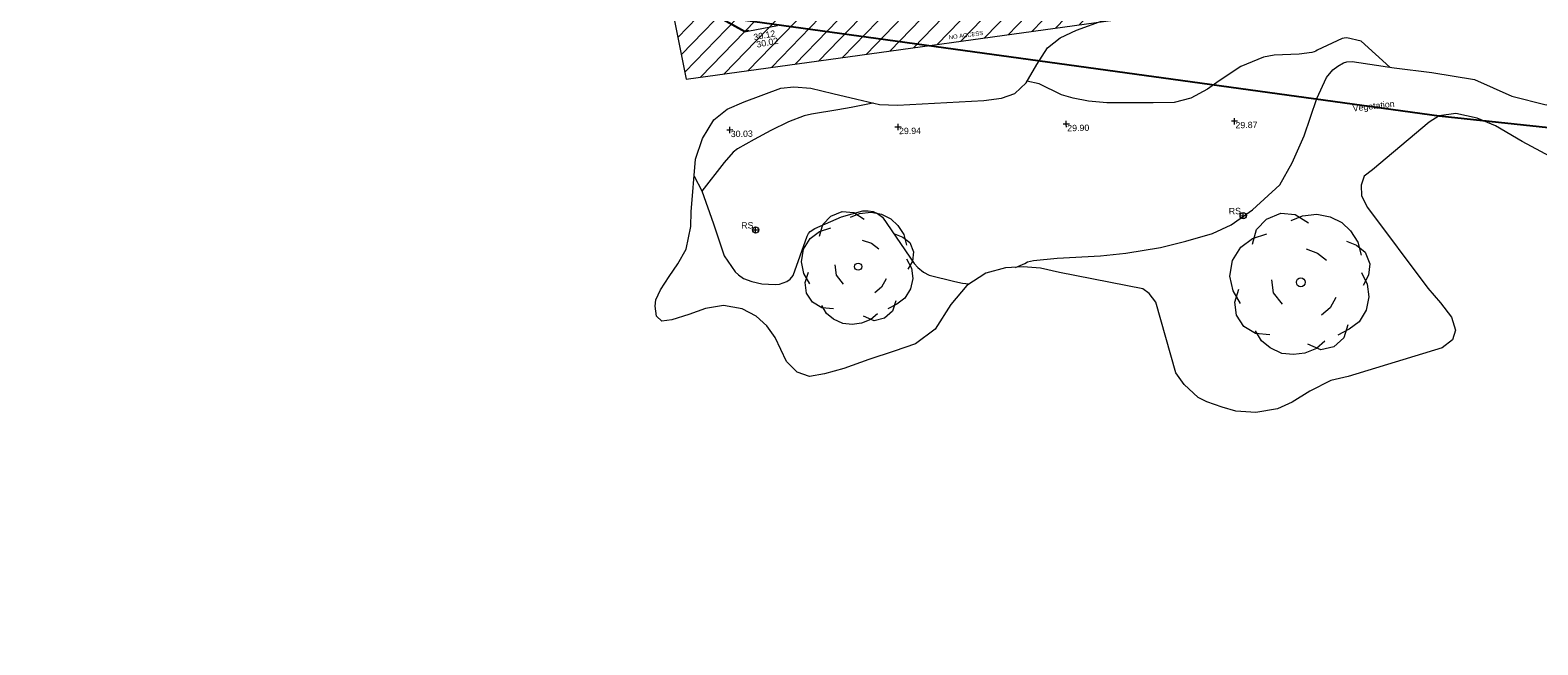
# Model space of a CAD drawing. Header units: millimetres. Extents: x -287732 to 520720, y -103372 to 287754.
# Tile 311 of 380: x 184944 to 274553, y 57936 to 94482. Entities that reach past the tile are written whole.
import ezdxf

# ---------------------------------------------------------------- set-up
doc = ezdxf.new("R2010")
doc.units = ezdxf.units.MM
for name, pattern in [('IMPORT-HIDDEN2 _3_', [4762.5, 3175, -1587.5]), ('IMPORT-UG_DRAINAGE_UNIDENTIFIED_QLB2 _2_', [2700, 1500, -300, 0, -250, 150, -300, 0, -200]), ('IMPORT-UG_ELEC_STREET LIGHTING_QLB2 _2_', [2700, 1500, -300, 0, -250, 150, -300, 0, -200])]:
    doc.linetypes.add(name, pattern=pattern)
for name, color, linetype, lineweight, true_color in [('00_TOPO_FURN_SIGN', 7, 'Continuous', 9, 0x666666), ('00_TOPO_TREE', 7, 'Continuous', 9, 0x666666), ('00_UAV_FURN_SIGN', 6, 'Continuous', 9, 0xff00ff), ('00_UAV_KERB_BOTTOM', 1, 'Continuous', 9, 0xff0000), ('00_UAV_KERB_TOP', 7, 'Continuous', 9, 0xa500a5), ('00_UAV_LEVEL_SPOT', 7, 'Continuous', 9, 0x666666), ('00_UAV_TREE_LINE', 7, 'Continuous', 9, 0x52a552), ('00_UAV_VEGETATION', 7, 'Continuous', 9, 0x52a552), ('01_DTM_CONTOUR_MJR', 7, 'Continuous', 9, 0x7f3f00), ('12333-PUM-2D-U-0001-C01 - Rev2_REVIT IMPORT_dwg', 7, 'Continuous', 9, 0x767676), ('PUM-CHAMBER EXTENTS', 6, 'IMPORT-HIDDEN2 _3_', 9, 0xff00ff), ('PUM-SURVEY BOUNDARY_EXTENT', 190, 'Continuous', 25, 0x7f00ff), ('PUM-UNABLE TO SURVEY', 190, 'Continuous', 9, 0x7f00ff), ('PUM-UNIDENTIFIED-QLB2', 150, 'IMPORT-UG_DRAINAGE_UNIDENTIFIED_QLB2 _2_', 9, 0x007fff)]:
    doc.layers.add(name, color=color, linetype=linetype, lineweight=lineweight, true_color=true_color)
doc.styles.add('Arial_1', font='arial.ttf', dxfattribs={"height": 250})
doc.styles.add('Swis721 Lt BT_2', font='swissl.ttf', dxfattribs={"height": 375})

# ---------------------------------------------------------------- blocks, each defined once
blk = doc.blocks.new('12333-PUM-2D-U-0001-C01 - Rev2_REVIT IMPORT_dwg_CONIFEROUS_TREE-2077251-Site Location Plan Proposed')
at = {"layer": '00_TOPO_TREE', "color": 254, "true_color": 0xcccccc, "flags": 128}
for points in [[(-1889, 1546), (-1718, 2118), (-1317, 2519), (-744, 2748), (-172, 2691), (344, 2347)], [(-344, 2462), (115, 2634), (687, 2691), (1202, 2576), (1660, 2347), (2004, 2004), (2290, 1546), (2405, 1031)], [(-2405, -802), (-2691, -286), (-2805, 286), (-2691, 916), (-2347, 1431), (-1889, 1775), (-1317, 1947)], [(229, 1317), (687, 1145), (1031, 859)], [(1832, 1603), (2233, 1431), (2576, 1145), (2748, 687), (2691, 229), (2462, -172)], [(-744, -859), (-1088, -401), (-1145, 115)], [(2405, 344), (2634, -115), (2691, -630), (2576, -1145), (2290, -1603), (1889, -1889), (1431, -2118)], [(-1260, -2061), (-1832, -2004), (-2290, -1718), (-2576, -1260), (-2634, -744), (-2462, -229)], [(1374, -630), (1145, -1031), (802, -1317)], [(1832, -1718), (1660, -2233), (1260, -2576), (744, -2691), (229, -2462)], [(916, -2347), (573, -2634), (115, -2805), (-344, -2863), (-802, -2805), (-1260, -2576), (-1603, -2290), (-1832, -1889)]]:
    blk.add_lwpolyline(points, dxfattribs=at)
at = {"layer": '00_TOPO_TREE', "color": 254, "true_color": 0xcccccc}
blk.add_circle((0, 0), 177, dxfattribs=at)
blk = doc.blocks.new('12333-PUM-2D-U-0001-C01 - Rev2_REVIT IMPORT_dwg_MSL_RoadSign_SYM-2077242-Site Location Plan Proposed')
at = {"layer": '00_TOPO_FURN_SIGN', "color": 254, "true_color": 0xcccccc}
for p, q in [((-500, 0), (500, 0)), ((0, -500), (0, 500))]:
    blk.add_line(p, q, dxfattribs=at)
blk.add_circle((0, 0), 500, dxfattribs=at)
blk = doc.blocks.new('12333-PUM-2D-U-0001-C01 - Rev2_REVIT IMPORT_dwg_UAV-2077255-Site Location Plan Proposed')
at = {"layer": '00_UAV_LEVEL_SPOT', "color": 254, "true_color": 0xcccccc, "flags": 128}
for points in [[(0, -500), (0, 0), (-500, 0)], [(500, 0), (0, 0), (0, 500)]]:
    blk.add_lwpolyline(points, dxfattribs=at)
blk = doc.blocks.new('12333-PUM-2D-U-0001-C01 - Rev2_REVIT IMPORT_dwg_MGS62954_T2_Galway_ITM_3d_Rev1-2077680-Site Location Plan Proposed')
at = {"layer": '00_UAV_KERB_BOTTOM', "color": 254, "true_color": 0xcccccc, "flags": 128}
blk.add_lwpolyline([(534129338, 725646815), (534130975, 725645877), (534131242, 725645924)], dxfattribs=at)
at = {"layer": '00_UAV_KERB_TOP', "color": 254, "true_color": 0xcccccc, "flags": 128}
blk.add_lwpolyline([(534129297, 725646781), (534130966, 725645825), (534131165, 725645859), (534132940, 725646170)], dxfattribs=at)
at = {"layer": '00_UAV_TREE_LINE', "color": 254, "true_color": 0xcccccc, "flags": 128}
blk.add_lwpolyline([(534181720, 725635888), (534177076, 725638486), (534175504, 725639457), (534174426, 725639927), (534173162, 725640225), (534172161, 725640105), (534171561, 725639732), (534168141, 725636961), (534167656, 725636595), (534167464, 725636063), (534167460, 725635423), (534167807, 725634722), (534171314, 725629870), (534172051, 725628997), (534172691, 725628130), (534172913, 725627344), (534172736, 725626783), (534172097, 725626318), (534166483, 725624704), (534165452, 725624485), (534164197, 725623868), (534163136, 725623240), (534162250, 725622852), (534160958, 725622667), (534159780, 725622766), (534158972, 725623020), (534158066, 725623354), (534157555, 725623613), (534156745, 725624410), (534156250, 725625109), (534155135, 725629332), (534154754, 725629847), (534154377, 725630138), (534149439, 725631185), (534148309, 725631458), (534147287, 725631554), (534146234, 725631520), (534145072, 725631225), (534143917, 725630520), (534142951, 725629405), (534141995, 725627955), (534140806, 725627106), (534139538, 725626685), (534138031, 725626216), (534136528, 725625701), (534135381, 725625402), (534134486, 725625270), (534133748, 725625539), (534133132, 725626188), (534132478, 725627618), (534131998, 725628325), (534131364, 725628902), (534130550, 725629356), (534129438, 725629579), (534128368, 725629414), (534127378, 725629077), (534126366, 725628776), (534125760, 725628711), (534125454, 725629012), (534125371, 725629607), (534125418, 725629990), (534125709, 725630571), (534126249, 725631364), (534126775, 725632100), (534127272, 725632965), (534127583, 725634313), (534127608, 725635171), (534127926, 725638305), (534128373, 725639529), (534129061, 725640620), (534129863, 725641245), (534130874, 725641650), (534133080, 725642440), (534133850, 725642497), (534134862, 725642406), (534136168, 725642062), (534137577, 725641697), (534138928, 725641365), (534139986, 725641301), (534145129, 725641492), (534146168, 725641606), (534146980, 725641867), (534147653, 725642505), (534148321, 725643571), (534148971, 725644564), (534149728, 725645137), (534150713, 725645565), (534154116, 725646745)], dxfattribs=at)
at = {"layer": '00_UAV_VEGETATION', "color": 254, "true_color": 0xcccccc, "flags": 128}
for points in [[(534146842, 725631539), (534147386, 725631765), (534147557, 725631854), (534147902, 725631925), (534149318, 725632042), (534151891, 725632127), (534153402, 725632276), (534155464, 725632568), (534156976, 725632925), (534158573, 725633350), (534159702, 725633852), (534160972, 725634721), (534162622, 725636176), (534163374, 725637466), (534164118, 725639049), (534164915, 725641264), (534165509, 725642509), (534165897, 725642942), (534166198, 725643157), (534166533, 725643361), (534166745, 725643414), (534167055, 725643417), (534169539, 725643004)], [(534169539, 725643004), (534171778, 725642695), (534174309, 725642223), (534176512, 725641209), (534178529, 725640642), (534180395, 725640712), (534182713, 725641323), (534183880, 725641484), (534184481, 725641320), (534186692, 725639708), (534188789, 725638471), (534191386, 725637648), (534192480, 725637481), (534194975, 725637993), (534195563, 725638118), (534197622, 725638462), (534199870, 725639092), (534202166, 725639569), (534202413, 725639568), (534202607, 725639507), (534204633, 725637704), (534204818, 725637602), (534205147, 725637533), (534207123, 725637749)], [(534127823, 725637283), (534128281, 725636403), (534128934, 725634437), (534129530, 725632530), (534130162, 725631554), (534130360, 725631372), (534130667, 725631164), (534131156, 725630965), (534131748, 725630822), (534132528, 725630763), (534132787, 725630781), (534133010, 725630857), (534133235, 725630945), (534133426, 725631066), (534133608, 725631282), (534134479, 725633606), (534134562, 725633772), (534134671, 725633888), (534134939, 725634047), (534136547, 725634730), (534137817, 725635061), (534138138, 725635058), (534138441, 725635004), (534138690, 725634881), (534138983, 725634656), (534140808, 725631873), (534141023, 725631635), (534141369, 725631347), (534141694, 725631157), (534143220, 725630752), (534143673, 725630654), (534144057, 725630605)]]:
    blk.add_lwpolyline(points, dxfattribs=at)
at = {"layer": '01_DTM_CONTOUR_MJR', "color": 254, "true_color": 0xcccccc, "flags": 128}
for points in [[(534169283, 725643046), (534167605, 725644627), (534166755, 725644846), (534166594, 725644829), (534166483, 725644802), (534164983, 725644141), (534164904, 725644083), (534164815, 725644033), (534164668, 725644000), (534163921, 725643911), (534162430, 725643874), (534161791, 725643781), (534160430, 725643253), (534159126, 725642420), (534158430, 725641934), (534157430, 725641420), (534156430, 725641180), (534155193, 725641183), (534154430, 725641192), (534153219, 725641209), (534152430, 725641232), (534151351, 725641341), (534150430, 725641534), (534149754, 725641744), (534148430, 725642420), (534147708, 725642593)], [(534138583, 725641449), (534138430, 725641420), (534137231, 725641221), (534136430, 725641087), (534134861, 725640851), (534134430, 725640763), (534133486, 725640420), (534132430, 725639920), (534131430, 725639420), (534130430, 725638870), (534130181, 725638669), (534129633, 725638072), (534128282, 725636402)]]:
    blk.add_lwpolyline(points, dxfattribs=at)
for name, p, xscale, yscale, zscale in [('12333-PUM-2D-U-0001-C01 - Rev2_REVIT IMPORT_dwg_UAV-2077255-Site Location Plan Proposed', (534130000, 725640000), 0.375, 0.375, 0.375), ('12333-PUM-2D-U-0001-C01 - Rev2_REVIT IMPORT_dwg_UAV-2077255-Site Location Plan Proposed', (534140000, 725640000), 0.375, 0.375, 0.375), ('12333-PUM-2D-U-0001-C01 - Rev2_REVIT IMPORT_dwg_UAV-2077255-Site Location Plan Proposed', (534150000, 725640000), 0.375, 0.375, 0.375), ('12333-PUM-2D-U-0001-C01 - Rev2_REVIT IMPORT_dwg_UAV-2077255-Site Location Plan Proposed', (534160000, 725640000), 0.375, 0.375, 0.375), ('12333-PUM-2D-U-0001-C01 - Rev2_REVIT IMPORT_dwg_CONIFEROUS_TREE-2077251-Site Location Plan Proposed', (534137485, 725631743), 1.2, 1.2, 1.2), ('12333-PUM-2D-U-0001-C01 - Rev2_REVIT IMPORT_dwg_MSL_RoadSign_SYM-2077242-Site Location Plan Proposed', (534131428, 725634034), 0.375, 0.375, 0.375), ('12333-PUM-2D-U-0001-C01 - Rev2_REVIT IMPORT_dwg_CONIFEROUS_TREE-2077251-Site Location Plan Proposed', (534163773, 725630355), 1.5, 1.5, 1.5), ('12333-PUM-2D-U-0001-C01 - Rev2_REVIT IMPORT_dwg_MSL_RoadSign_SYM-2077242-Site Location Plan Proposed', (534160418, 725634378), 0.375, 0.375, 0.375)]:
    blk.add_blockref(name, p, dxfattribs=dict(xscale=xscale, yscale=yscale, zscale=zscale))
at = {"layer": '00_UAV_FURN_SIGN', "color": 251, "true_color": 0x666666, "char_height": 375, "width": 783.57, "attachment_point": 1, "line_spacing_factor": 1.005062, "style": 'Swis721 Lt BT_2'}
for insert in [(534130575, 725634501), (534159564, 725634845)]:
    blk.add_mtext('RS', dxfattribs=dict(at, insert=insert))
at = {"layer": '00_UAV_KERB_BOTTOM', "color": 251, "true_color": 0x666666, "insert": (534131639, 725645233), "char_height": 375, "width": 1495.9, "attachment_point": 1, "rotation": 9.93764, "line_spacing_factor": 1.005062, "style": 'Swis721 Lt BT_2'}
blk.add_mtext('30.02', dxfattribs=at)
at = {"layer": '00_UAV_KERB_TOP', "color": 251, "true_color": 0x666666, "insert": (534131475, 725645666), "char_height": 375, "width": 1495.9, "attachment_point": 1, "rotation": 9.93764, "line_spacing_factor": 1.005062, "style": 'Swis721 Lt BT_2'}
blk.add_mtext('30.12', dxfattribs=at)
at = {"layer": '00_UAV_LEVEL_SPOT', "char_height": 375, "width": 1495.9, "attachment_point": 1, "line_spacing_factor": 1.005062, "style": 'Swis721 Lt BT_2'}
for s, insert in [('30.03', (534130052, 725639949)), ('29.94', (534140052, 725639949)), ('29.90', (534150052, 725639949)), ('29.87', (534160052, 725639949))]:
    blk.add_mtext(s, dxfattribs=dict(at, insert=insert))
at = {"layer": '00_UAV_VEGETATION', "color": 251, "true_color": 0x666666, "insert": (534167016, 725640827), "char_height": 375, "width": 2877.83, "attachment_point": 1, "rotation": 5.50798, "line_spacing_factor": 1.005062, "style": 'Swis721 Lt BT_2'}
blk.add_mtext('Vegetation', dxfattribs=at)
blk = doc.blocks.new('12333-PUM-2D-U-0001-C01 - Rev2_REVIT IMPORT_dwg-1620468-Site Location Plan Proposed')
at = {"layer": 'PUM-CHAMBER EXTENTS', "true_color": 0xfff4d4}
h = blk.add_hatch(dxfattribs=at)
h.set_pattern_fill('FP_14', style=0, pattern_type=2)
h.set_pattern_definition([(45, (-533641079.65, -725615854.36), (-618.7184335, 618.7184335), [])])
h.paths.add_polyline_path([(486377, 27209), (517415, 30953), (516342, 58191), (502816, 56694), (503488, 50629), (496266, 49829), (495595, 55895), (481449, 54329), (484522, 37421)])
at = {"layer": 'PUM-SURVEY BOUNDARY_EXTENT', "color": 201, "true_color": 0xd4aaff, "flags": 128}
blk.add_lwpolyline([(434100, 24157), (453045, 39176), (466013, 44123), (482147, 40703), (488217, 30927), (531081, 24250), (561844, 20426), (566062, 8611), (571129, -7616), (575714, -7983), (646442, 31495), (689841, 56726), (691427, 62926), (689638, 69874), (681836, 100645), (672156, 130601), (667141, 148791), (693350, 157472), (716445, 167556), (696843, 196972), (686153, 214204)], dxfattribs=at)
at = {"layer": 'PUM-UNABLE TO SURVEY', "color": 7, "true_color": 0xfff4d4, "flags": 128}
blk.add_lwpolyline([(481449, 54329), (486377, 27209), (517415, 30953), (516342, 58191)], dxfattribs=at)
blk.add_blockref('12333-PUM-2D-U-0001-C01 - Rev2_REVIT IMPORT_dwg_MGS62954_T2_Galway_ITM_3d_Rev1-2077680-Site Location Plan Proposed', (-533641080, -725615854))
at = {"layer": 'PUM-UNIDENTIFIED-QLB2', "insert": (503038, 29664), "char_height": 250, "width": 2454.72, "attachment_point": 2, "rotation": 6.87815, "line_spacing_factor": 0.941778, "style": 'Arial_1'}
blk.add_mtext('NO ACCESS', dxfattribs=at)

msp = doc.modelspace()

# ---------------------------------------------------------------- block references
at = {"layer": '12333-PUM-2D-U-0001-C01 - Rev2_REVIT IMPORT_dwg', "color": 254, "linetype": 'IMPORT-UG_ELEC_STREET LIGHTING_QLB2 _2_', "true_color": 0xffd4d4, "rotation": 0.9999999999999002}
msp.add_blockref('12333-PUM-2D-U-0001-C01 - Rev2_REVIT IMPORT_dwg-1620468-Site Location Plan Proposed', (-261895, 55870), dxfattribs=at)

doc.saveas('drawing.dxf')
